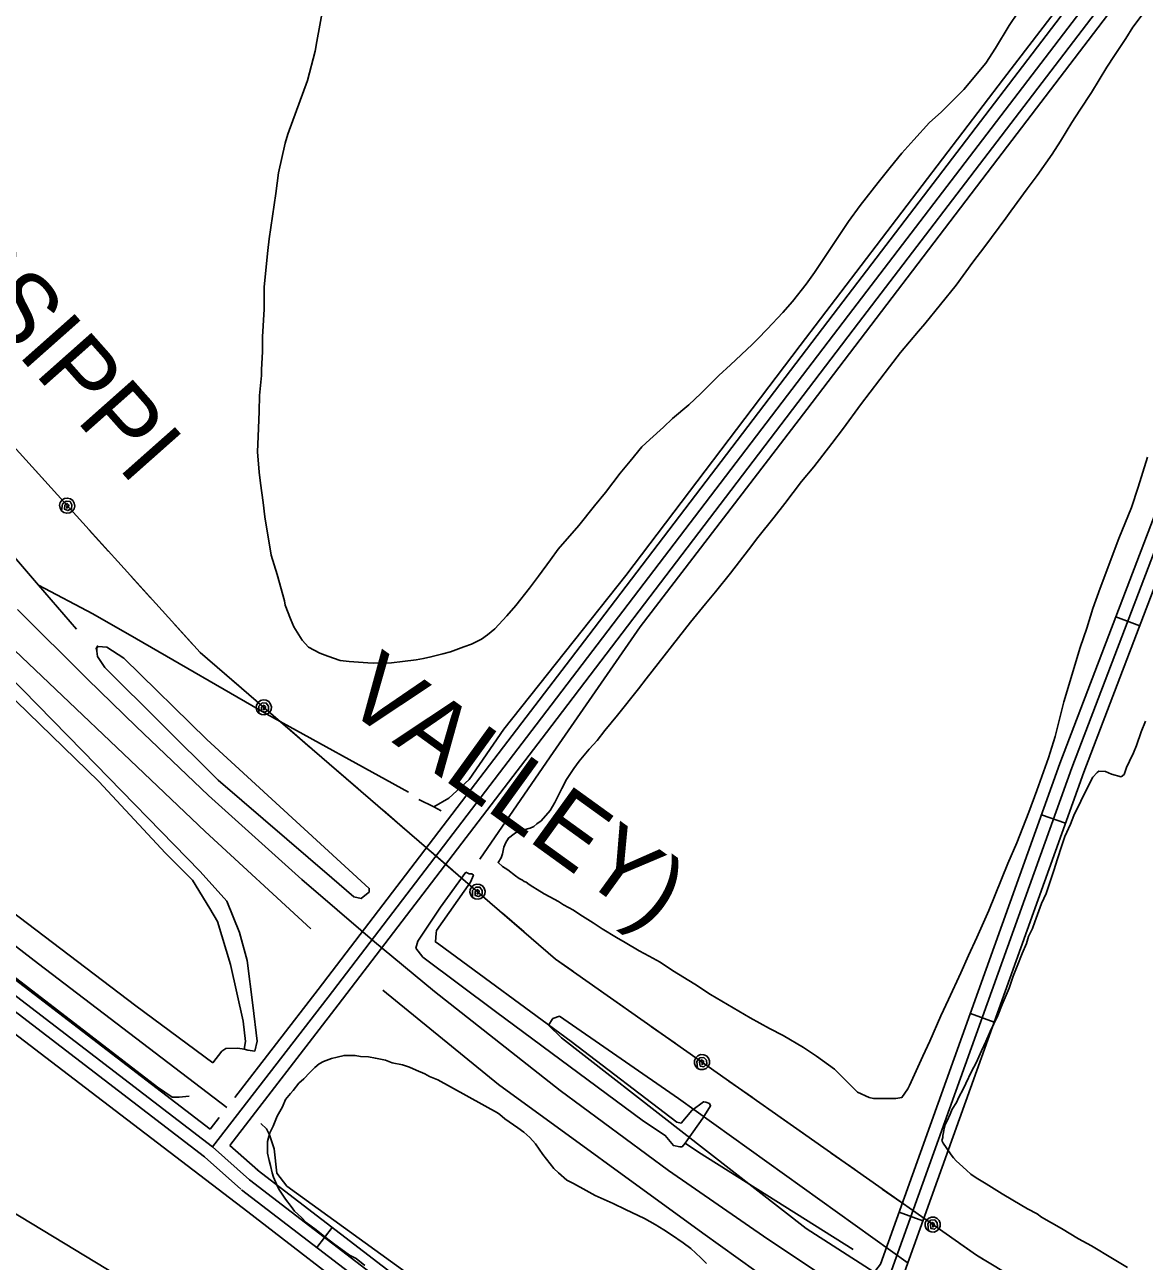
# Model space of a CAD drawing. Extents: x 3324104 to 3361979, y 612876 to 638273.
# Drawn here: x 3357754 to 3359079, y 632341 to 633805 of the extents above; entities that cross this region are included whole.
import ezdxf

# ---------------------------------------------------------------- set-up
doc = ezdxf.new("R2010")
doc.units = 0
for name, color, linetype in [('V-RAIL-IDEN', 7, 'Continuous'), ('V-RAIL-TRAK', 7, 'Continuous'), ('V-ROAD-CNTR', 7, 'Continuous'), ('V-SITE-VEGE', 7, 'Continuous'), ('V-TOPO-SHOR', 7, 'Continuous'), ('V-UTIL-LINE', 7, 'Continuous')]:
    doc.layers.add(name, color=color, linetype=linetype)

msp = doc.modelspace()

# ---------------------------------------------------------------- linework, layer by layer
at = {"layer": 'V-RAIL-TRAK'}
for points in [[(3357745.2, 633112.4), (3357828.1, 633029.8), (3357885.5, 632973.8), (3357971.2, 632891.9), (3358081.8, 632792.5), (3358165.5, 632721)], [(3357120.5, 633083.7), (3357298, 632949.6), (3357421.2, 632854.9), (3357560.3, 632749), (3357832.3, 632540.7), (3358017.7, 632399.1), (3358165.1, 632285.5)], [(3358165.5, 632721), (3358238.8, 632660), (3358387.6, 632542.9), (3358515.6, 632448.2), (3358633.3, 632366.8), (3358756.6, 632284.7)]]:
    msp.add_lwpolyline(points, dxfattribs=at)
at = {"layer": 'V-ROAD-CNTR'}
for p, q in [((3359045.2, 633103.6), (3359073.3, 633092.9)), ((3358957.3, 632869.3), (3358985.5, 632859.2)), ((3358872.9, 632634), (3358901.1, 632623.9)), ((3358788.5, 632398.7), (3358816.7, 632388.5)), ((3358099.4, 632357), (3358117.7, 632380.8))]:
    msp.add_line(p, q, dxfattribs=at)
for points in [[(3358019.6, 632437.2), (3357976, 632476), (3357233.8, 633045.3), (3356292.3, 633766.7), (3355060.3, 634700.7), (3354190.2, 635372.4), (3353533, 635873.8), (3353385.4, 635986.9)], [(3358421.3, 633081.9), (3358716.9, 633469.7), (3359097.7, 633969), (3359388.5, 634346.4), (3359605, 634631.4)], [(3357976, 632476), (3358112.8, 632653.5), (3358359.2, 632975.8), (3358728.8, 633460.6), (3359109.6, 633959.9), (3359400.4, 634337.3), (3359617, 634622.4)], [(3358576.7, 633236.4), (3358740.7, 633451.5), (3359121.5, 633950.8), (3359412.3, 634328.2), (3359628.9, 634613.3)], [(3358546.7, 632056), (3358766.4, 632337.1), (3358979, 632930.1), (3359575.2, 634492.8)], [(3357746, 631347.5), (3357788, 631350.2), (3357846, 631361.4), (3357941.6, 631381.8), (3358027.9, 631409.3), (3358068.9, 631427.5), (3358094.6, 631444.3), (3358116, 631465), (3358153.8, 631504.4), (3358548.7, 632034.3), (3358779.7, 632329.8), (3358993.1, 632924.9), (3359589.2, 634487.5)], [(3358572.8, 632040.7), (3358793, 632322.4), (3359007.2, 632919.7), (3359603.2, 634482.2)], [(3357973.3, 632497), (3357242.9, 633057.2), (3356301.4, 633778.6), (3355809.2, 634151.8)], [(3357996.4, 632477.9), (3358124.7, 632644.3), (3358371.2, 632966.7), (3358576.7, 633236.4)], [(3358009.6, 632426), (3357966.4, 632464.5), (3357224.6, 633033.4), (3357136.6, 633100.9)], [(3358002.3, 632534.7), (3358100.9, 632662.6), (3358347.3, 632984.9), (3358421.3, 633081.9)], [(3357511.3, 632892.6), (3357769.9, 632693), (3357993, 632522.6)], [(3357973.3, 632497), (3357984, 632511)], [(3358029.5, 632448.4), (3357996.4, 632477.9)], [(3358546.7, 632056), (3358204, 632314.5), (3358028.7, 632449.1)], [(3358019.6, 632437.2), (3358195, 632302.6), (3358547, 632036.9)], [(3358528.4, 632032.1), (3358185.9, 632290.6), (3358010.4, 632425.3)]]:
    msp.add_lwpolyline(points, dxfattribs=at)
at = {"layer": 'V-SITE-VEGE'}
for p, q in [((3359074.9, 632967.6), (3359080.2, 632980)), ((3359069.7, 632951.1), (3359074.9, 632967.6)), ((3359061.3, 632932.6), (3359066, 632942.4)), ((3359066, 632942.4), (3359069.7, 632951.1)), ((3359055, 632917.1), (3359057.6, 632925.4)), ((3359057.6, 632925.4), (3359061.3, 632932.6)), ((3359009.4, 632897.8), (3359017.7, 632913.7)), ((3359017.7, 632913.7), (3359022.9, 632919.4)), ((3359022.9, 632919.4), (3359025, 632920.9)), ((3359025, 632920.9), (3359032.8, 632920.4)), ((3359032.8, 632920.4), (3359040, 632917.2)), ((3359040, 632917.2), (3359051.3, 632914)), ((3359051.3, 632914), (3359055, 632917.1)), ((3359003.6, 632885.4), (3359009.4, 632897.8)), ((3358995.2, 632868.4), (3359003.6, 632885.4)), ((3358991.5, 632858.1), (3358995.2, 632868.4)), ((3358984.7, 632843.6), (3358991.5, 632858.1)), ((3358981, 632832.8), (3358984.7, 632843.6)), ((3358975.7, 632815.8), (3358981, 632832.8)), ((3358972.1, 632804.4), (3358975.7, 632815.8)), ((3358962.6, 632776.1), (3358972.1, 632804.4)), ((3358949.4, 632742.5), (3358957.3, 632764.2)), ((3358957.3, 632764.2), (3358962.6, 632776.1)), ((3358941.6, 632725), (3358946.3, 632734.8)), ((3358946.3, 632734.8), (3358949.4, 632742.5)), ((3358939.4, 632716.8), (3358941.6, 632725)), ((3358928.4, 632689.9), (3358934.2, 632704.9)), ((3358934.2, 632704.9), (3358939.4, 632716.8)), ((3358919, 632664.2), (3358923.7, 632678.1)), ((3358923.7, 632678.1), (3358928.4, 632689.9)), ((3358910.6, 632644.6), (3358919, 632664.2)), ((3358896.4, 632612.6), (3358905.3, 632631.7)), ((3358905.3, 632631.7), (3358910.6, 632644.6)), ((3358373.8, 632620.4), (3358378.9, 632628.1)), ((3358389.1, 632605.1), (3358373.8, 632620.4)), ((3358378.9, 632628.1), (3358386.6, 632630.7)), ((3358386.6, 632630.7), (3358527.5, 632533.3)), ((3358678.7, 632379.4), (3358389.1, 632605.1)), ((3358891.1, 632600.7), (3358896.4, 632612.6)), ((3358879.6, 632575.5), (3358885.9, 632589.9)), ((3358885.9, 632589.9), (3358891.1, 632600.7)), ((3358874.4, 632565.2), (3358879.6, 632575.5)), ((3358867.6, 632551.3), (3358874.4, 632565.2)), ((3358859.2, 632534.8), (3358864.4, 632544.6)), ((3358864.4, 632544.6), (3358867.6, 632551.3)), ((3358527.5, 632533.3), (3358799.2, 632338.4)), ((3358856.6, 632528.6), (3358859.2, 632534.8)), ((3358845.6, 632506.9), (3358849.2, 632514.7)), ((3358849.2, 632514.7), (3358851.3, 632520.9)), ((3358851.3, 632520.9), (3358856.6, 632528.6)), ((3358841.4, 632496.1), (3358843, 632502.3)), ((3358843, 632502.3), (3358845.6, 632506.9)), ((3358839.2, 632483.7), (3358840.3, 632487.3)), ((3358840.3, 632489.4), (3358841.3, 632493)), ((3358840.3, 632487.3), (3358840.3, 632489.4)), ((3358841.3, 632493), (3358841.4, 632496.1)), ((3358840.7, 632480.6), (3358839.2, 632483.7)), ((3358844.3, 632475.4), (3358840.7, 632480.6)), ((3358850, 632466.6), (3358844.3, 632475.4)), ((3358853, 632463), (3358850, 632466.6)), ((3358856.1, 632459.8), (3358853, 632463)), ((3358860.2, 632456.2), (3358856.1, 632459.8)), ((3358868.5, 632448.4), (3358860.2, 632456.2)), ((3358873.6, 632443.7), (3358868.5, 632448.4)), ((3358879.8, 632439.5), (3358873.6, 632443.7)), ((3358891.6, 632432.2), (3358879.8, 632439.5)), ((3358910.7, 632420.7), (3358891.6, 632432.2)), ((3358923, 632412.9), (3358910.7, 632420.7)), ((3358940.5, 632402.9), (3358923, 632412.9)), ((3358951.9, 632396.7), (3358940.5, 632402.9)), ((3358957, 632393), (3358951.9, 632396.7)), ((3358980.7, 632379.4), (3358957, 632393)), ((3359234.8, 632023), (3358678.7, 632379.4)), ((3359000.8, 632367.4), (3358980.7, 632379.4)), ((3359016.2, 632359), (3359000.8, 632367.4)), ((3359041, 632343.9), (3359016.2, 632359)), ((3359059, 632333.4), (3359041, 632343.9))]:
    msp.add_line(p, q, dxfattribs=at)
for points in [[(3358440.9, 633250.9), (3358427.9, 633234.9), (3358409.6, 633211.8), (3358385.1, 633183.5), (3358375.8, 633171.1), (3358361.7, 633151.6), (3358351.3, 633137.7), (3358335.1, 633117.1), (3358324.2, 633104.8), (3358310.1, 633089.4), (3358301.3, 633082.2), (3358294.5, 633077.1), (3358282.6, 633071.4), (3358273.3, 633067.9), (3358257.7, 633062.3), (3358248.4, 633059.8), (3358234.4, 633056.2), (3358225.6, 633054.2), (3358216.8, 633052.7), (3358200.8, 633050.8), (3358187.8, 633049.3), (3358166.6, 633048.9), (3358159.9, 633049), (3358137.7, 633050.7), (3358126.9, 633051.8), (3358112.4, 633057), (3358103.1, 633060.7), (3358089.7, 633067.5), (3358082, 633075.8), (3358072.3, 633091.9), (3358068.2, 633101.3), (3358062.1, 633117.3), (3358061.1, 633122.5), (3358052.6, 633153.6), (3358045.5, 633176.4), (3358038, 633221.9), (3358036, 633239), (3358032.6, 633261.7), (3358031.1, 633274.7), (3358029.2, 633299), (3358029.8, 633317.1), (3358031, 633346.5), (3358031.7, 633365.7), (3358033.9, 633389.4), (3358033.9, 633396.1), (3358035.1, 633417.8), (3358035.2, 633434.9), (3358037, 633468), (3358037.2, 633494.3), (3358041.6, 633537.2), (3358043.2, 633551.2), (3358050.8, 633604.9), (3358054, 633629.2), (3358062, 633664.3), (3358065.2, 633675.1), (3358088.3, 633738.5), (3358097.4, 633773.1), (3358099.5, 633784.5), (3358106.5, 633823.2)], [(3358317.7, 632818.4), (3358319.3, 632823.1), (3358320.9, 632830.8), (3358323, 632836.5), (3358326.1, 632841.6), (3358332.9, 632846.8), (3358337, 632849.3), (3358344.3, 632851.3), (3358352, 632853.4), (3358356.2, 632855.4), (3358359.8, 632858.5), (3358365, 632862.1), (3358375.4, 632874.4), (3358381.2, 632883.7), (3358389.5, 632900.2), (3358394.8, 632911), (3358403.7, 632923.9), (3358409.9, 632932.6), (3358421.9, 632947), (3358431.3, 632957.3), (3358440.1, 632969.1), (3358455.2, 632987.1), (3358480.2, 633018.5), (3358489.1, 633030.3), (3358541.8, 633097.2), (3358559.5, 633118.8), (3358571.4, 633133.2), (3358589.2, 633155.3), (3358599.6, 633169.2), (3358610.5, 633183.1), (3358621.5, 633197.5), (3358640.8, 633221.7), (3358653.3, 633237.6), (3358673.1, 633263.8), (3358687.7, 633281.3), (3358709, 633308.6), (3358722.6, 633327.1), (3358742.9, 633354.4), (3358777.4, 633399.7), (3358790.4, 633416.6), (3358811.7, 633441.8), (3358819, 633450.6), (3358856, 633496.3), (3358875.9, 633523.6), (3358889.9, 633542.1), (3358915, 633575.6), (3358920.7, 633583.8), (3358940, 633610.1), (3358952, 633626), (3358969.7, 633651.2), (3358979.6, 633666.7), (3358993.2, 633688.8), (3359002.6, 633703.2), (3359016.2, 633724.3), (3359034.5, 633754.2), (3359043.4, 633768.1), (3359056.9, 633788.2), (3359065.3, 633801.6), (3359077.3, 633818)], [(3358929.4, 633819.5), (3358919, 633803.5), (3358902.8, 633776.8), (3358891.3, 633759.2), (3358865.3, 633727.9), (3358838.2, 633701.2), (3358824.7, 633688.8), (3358806, 633668.3), (3358791.9, 633652.4), (3358777.8, 633635.4), (3358763.8, 633617.9), (3358742.4, 633590.6), (3358728.8, 633571.6), (3358701.7, 633531.4), (3358688.6, 633511.4), (3358678.7, 633497.5), (3358662.6, 633476.9), (3358651.1, 633464), (3358632.4, 633444), (3358621.4, 633432.7), (3358614.7, 633426), (3358589.2, 633401.9), (3358575.2, 633389.1), (3358553.8, 633368), (3358539.8, 633354.6), (3358520.5, 633338.2), (3358509.6, 633328), (3358493.5, 633313.6), (3358484.1, 633304.9), (3358470.1, 633287.9), (3358458.6, 633273.5), (3358440.9, 633250.9)], [(3359082.7, 633292.8), (3359071.6, 633257.2), (3359063.7, 633232.9), (3359048.5, 633196.3), (3359026.4, 633137.5), (3359018, 633113.3), (3359010.6, 633090.1), (3359002.7, 633067.4), (3358983.7, 633002.9), (3358973.1, 632962.1), (3358965.2, 632936.8), (3358951.5, 632898.1), (3358942, 632872.3), (3358927.8, 632836.2), (3358917.3, 632811.5), (3358894.7, 632755.8), (3358880.6, 632723.8), (3358870.6, 632702.7), (3358861.7, 632682.1), (3358847, 632650.7), (3358838.1, 632631.1), (3358825, 632601.2), (3358816.6, 632583.6), (3358800.9, 632548.6), (3358798.8, 632545), (3358792, 632534.7), (3358784.7, 632533.2), (3358758.4, 632533.4), (3358753.2, 632534.4), (3358739.3, 632540.7), (3358712.1, 632568.3), (3358691, 632583.4), (3358675.5, 632593.8), (3358651.3, 632608), (3358635.3, 632616.3), (3358612.2, 632628.9), (3358565.3, 632656.6), (3358546.8, 632668.6), (3358520.5, 632684.8), (3358505.6, 632694.7), (3358492.7, 632702), (3358480.9, 632708.3), (3358464.4, 632718.2), (3358454.1, 632724), (3358437.1, 632734.4), (3358426.3, 632741.2), (3358410.8, 632751.2), (3358403.1, 632756.4), (3358391.2, 632762.6), (3358385.6, 632766.8), (3358375.3, 632772.1), (3358368.6, 632775.7), (3358360.3, 632780.9), (3358355.2, 632784.1), (3358350.6, 632786.7), (3358347, 632789.3), (3358344.9, 632790.3), (3358342.8, 632791.9), (3358338.7, 632794), (3358334.6, 632797.1), (3358325.3, 632803.9), (3358319.2, 632808.1), (3358314, 632812.8), (3358317.7, 632818.4)], [(3358156.4, 632335.6), (3358146.1, 632343.9), (3358137.9, 632348.1), (3358119.3, 632361.7), (3358107, 632371.1), (3358098.8, 632377.8), (3358086.9, 632386.7), (3358081.3, 632392.4), (3358073.1, 632400.2), (3358069, 632405.4), (3358062.3, 632414.3), (3358054.6, 632426.2), (3358051.6, 632431.9), (3358048, 632440.2), (3358046.5, 632445.4), (3358044.5, 632454.2), (3358042.9, 632459.9), (3358040.9, 632468.7), (3358041, 632482.6), (3358042.6, 632488.3), (3358043.7, 632492.9), (3358047.9, 632500.7), (3358052.6, 632512.5), (3358058.9, 632523.4), (3358062.5, 632532.1), (3358068.3, 632539.3), (3358071.4, 632542.9), (3358078.2, 632551.7), (3358083.9, 632556.8), (3358091.2, 632564), (3358096.9, 632570.2), (3358102.1, 632574.3), (3358107.3, 632577.3), (3358116.6, 632580.9), (3358123.3, 632582.4), (3358131.6, 632584.4), (3358144.6, 632584.3), (3358151.3, 632583.2), (3358160.6, 632582.7), (3358168.8, 632581.1), (3358180.7, 632578.9), (3358188.4, 632575.8), (3358200.8, 632573.1), (3358209.1, 632570.5), (3358216.8, 632566.8), (3358227.1, 632562.6), (3358232.8, 632559.5), (3358242.6, 632555.3)], [(3358242.6, 632555.3), (3358313.2, 632516.6), (3358316.2, 632514.5), (3358321.9, 632509.3), (3358337.3, 632498.8), (3358344.5, 632493.6), (3358351.7, 632487.4), (3358358.4, 632479.6), (3358367.1, 632467.1), (3358379.9, 632450.5), (3358385.6, 632445.3), (3358395.4, 632436.9), (3358403.1, 632432.8), (3358418, 632424.4), (3358428.9, 632418.6), (3358450, 632409.2), (3358464.9, 632401.9), (3358487.1, 632391.4), (3358500, 632384.1), (3358510.3, 632377.8), (3358519, 632372), (3358532.9, 632362.6), (3358542.2, 632355.9), (3358554, 632344.9), (3358560.7, 632338.2)]]:
    msp.add_lwpolyline(points, dxfattribs=at)
at = {"layer": 'V-TOPO-SHOR'}
for p, q in [((3358275.7, 632801.4), (3358245.6, 632759.9)), ((3358026, 632589.4), (3358028.8, 632601.3))]:
    msp.add_line(p, q, dxfattribs=at)
for points in [[(3358238, 632878.5), (3358255.5, 632888.8), (3358279.9, 632910.9), (3358320.7, 632970.5), (3358465.2, 633152.6), (3358671.5, 633424.7), (3358912.2, 633740.4), (3359114.3, 634004.2), (3359149.4, 634058.7)], [(3358292.2, 632816.7), (3358375.4, 632937.8), (3358482.2, 633091.6), (3358679.3, 633349.2), (3358905.3, 633645.6), (3359171.2, 633994.6), (3359208.3, 634035)], [(3357948.4, 632536.3), (3357936.6, 632535), (3357928.2, 632535.1), (3357910.9, 632547), (3357679, 632725.2), (3357378.5, 632958.1), (3357046.1, 633210.1), (3356681.9, 633490)], [(3356825.7, 633450.1), (3356887.3, 633402.4), (3356979.4, 633328.8), (3357110.2, 633231.2), (3357298.6, 633088.8), (3357494.6, 632944.2), (3357727.2, 632763.2), (3357885.1, 632643.2), (3357976.5, 632575.8)], [(3357536.4, 633386.4), (3357541.2, 633391.2), (3357541.3, 633391.3), (3357544.7, 633389.9), (3357573.1, 633366), (3357605.5, 633324.1), (3357710.6, 633210), (3357770, 633141), (3357814.9, 633088.9)], [(3358092.3, 632734.4), (3357967.1, 632849.3), (3357701.5, 633102.2), (3357488.8, 633340.8), (3357504.1, 633344.9)], [(3357556.1, 633216.6), (3357822.2, 632944.9), (3357961.2, 632802.1), (3357992.9, 632767.1), (3358008, 632730.1), (3358016.9, 632696.7), (3358023.5, 632643.7), (3358028.8, 632601.3)], [(3357770, 633141), (3357834.5, 633107.2), (3357885.8, 633077.6), (3358040.4, 632988.3), (3358207.8, 632895.9)], [(3357839.1, 633063), (3357838.4, 633066.5), (3357840.5, 633068.6), (3357850.9, 633067.8), (3357871, 633054.5), (3357969.2, 632958.5), (3358161.5, 632782), (3358161.5, 632777.8), (3358158.3, 632775.1), (3358151.7, 632770.2), (3358143.4, 632772.3), (3358117.1, 632794.8), (3357982.8, 632910.4), (3357848.7, 633043.5), (3357839.7, 633056.8), (3357839.1, 633063), (3357839.1, 633067.9), (3357840.5, 633069.3)], [(3358013.4, 632591.6), (3358014.8, 632600.7), (3358012.2, 632625), (3357997.3, 632691.9), (3357981.7, 632742.8), (3357972.7, 632758.2), (3357952.1, 632791.7), (3357920.3, 632823.9), (3357841.5, 632908.6), (3357715.6, 633030.5)], [(3358220.3, 632887.5), (3358238, 632878.5), (3358246.6, 632874.1)], [(3358275.7, 632801.4), (3358279.9, 632799.3), (3358282.7, 632799.3), (3358284.8, 632797.9), (3358281.2, 632789.5), (3358241.2, 632732.1), (3358240.5, 632729.3), (3358239.7, 632718.8), (3358243.9, 632716), (3358400.4, 632600.9), (3358525.7, 632505.5), (3358530.6, 632504.1), (3358543.2, 632519.3), (3358557.2, 632529.6), (3358560, 632528.9), (3358564.1, 632527.5), (3358565.5, 632524.7), (3358556.4, 632510.2), (3358538.1, 632484.5), (3358535.2, 632480.7), (3358531.8, 632476.2), (3358529, 632476.2), (3358521.4, 632477.7), (3358511.7, 632489.6), (3358486.1, 632506.4), (3358310.9, 632636.3), (3358225, 632700.8), (3358216.7, 632711.3), (3358218.9, 632719.7), (3358245.6, 632759.9)], [(3357928, 632284.6), (3357697.2, 632424.5), (3357497.6, 632543.4), (3357290.3, 632669.2), (3357215.5, 632714.3)], [(3358681.6, 632283.9), (3358556.2, 632373.8), (3358314.5, 632550), (3358177.4, 632661.5)], [(3358026, 632589.4), (3358017.6, 632590.8), (3358013.4, 632591.6), (3358005.8, 632593), (3357991.9, 632592.4), (3357987, 632589.6), (3357976.5, 632575.8)], [(3358296, 632266.9), (3358205.2, 632327.3), (3358063.9, 632429.8), (3358052.2, 632445.2), (3358048.9, 632473.7), (3358043.4, 632490.5), (3358040, 632497.5), (3358033.1, 632503.8)], [(3358734.2, 632354.6), (3358551.2, 632469.8), (3358535.2, 632480.7)]]:
    msp.add_lwpolyline(points, dxfattribs=at)
at = {"layer": 'V-UTIL-LINE'}
for points in [[(3359778.1, 631804.5), (3358880.1, 632347.8), (3358382, 632698.4), (3357961.3, 633061.4), (3357548.2, 633517.7), (3357255.4, 633931.7), (3356960.8, 634342.1), (3356736.1, 634811.3), (3356526.7, 635349.8), (3356308.1, 635878.7), (3356075.3, 636434.9), (3356085, 636489.4)], [(3357777.8, 633264.1), (3357755, 633289.3)], [(3357804, 633235.2), (3357803.3, 633232.4), (3357805.5, 633233.3), (3357806, 633235.9), (3357803.8, 633237.9), (3357801.2, 633235.7), (3357800.9, 633231), (3357804.8, 633229.4), (3357809.1, 633231.6), (3357809.6, 633236.1), (3357807.4, 633240), (3357802.6, 633240.7), (3357798.3, 633237.2), (3357797.3, 633229.1), (3357800.1, 633227.1), (3357803.5, 633226.2), (3357807, 633226.7), (3357810, 633228.5), (3357812.1, 633231.3), (3357813, 633234.7), (3357812.4, 633238.2), (3357810.6, 633241.2), (3357807.8, 633243.3), (3357804.4, 633244.2), (3357800.9, 633243.7), (3357797.9, 633241.9), (3357795.8, 633239), (3357795, 633235.6), (3357795.5, 633232.2), (3357797.3, 633229.1)], [(3357853, 633181.1), (3357830.1, 633206.3)], [(3357902.6, 633126.2), (3357879.8, 633151.4)], [(3357952.3, 633071.4), (3357929.5, 633096.6)], [(3358007.2, 633021.8), (3357981.4, 633044)], [(3358036.7, 632996.4), (3358036.4, 632993.5), (3358038.4, 632994.6), (3358038.6, 632997.4), (3358036.2, 632999), (3358033.9, 632996.5), (3358034.1, 632991.9), (3358038.2, 632990.7), (3358042.3, 632993.4), (3358042.1, 632998), (3358039.5, 633001.5), (3358034.7, 633001.6), (3358030.8, 632997.7), (3358030.8, 632989.5), (3358033.9, 632987.8), (3358037.3, 632987.4), (3358040.7, 632988.3), (3358043.5, 632990.5), (3358045.2, 632993.5), (3358045.7, 632997), (3358044.7, 633000.4), (3358042.6, 633003.2), (3358039.5, 633004.9), (3358036, 633005.3), (3358032.6, 633004.4), (3358029.9, 633002.2), (3358028.1, 632999.2), (3358027.7, 632995.7), (3358028.6, 632992.3), (3358030.8, 632989.5)], [(3358092, 632948.7), (3358066.2, 632970.9)], [(3358148, 632900.3), (3358122.2, 632922.5)], [(3358204, 632852), (3358178.3, 632874.2)], [(3358260, 632803.6), (3358234.3, 632825.9)], [(3358289.6, 632778.2), (3358289.3, 632775.3), (3358291.3, 632776.4), (3358291.5, 632779.2), (3358289.1, 632780.8), (3358286.8, 632778.4), (3358287, 632773.7), (3358291.1, 632772.5), (3358295.1, 632775.2), (3358295, 632779.8), (3358292.4, 632783.4), (3358287.5, 632783.5), (3358283.7, 632779.5), (3358283.7, 632771.3), (3358286.7, 632769.6), (3358290.2, 632769.2), (3358293.6, 632770.1), (3358296.4, 632772.3), (3358298.1, 632775.3), (3358298.5, 632778.8), (3358297.6, 632782.2), (3358295.4, 632785), (3358292.4, 632786.7), (3358288.9, 632787.1), (3358285.5, 632786.2), (3358282.8, 632784), (3358281, 632781), (3358280.6, 632777.5), (3358281.5, 632774.1), (3358283.7, 632771.3)], [(3358344.8, 632730.5), (3358319.1, 632752.7)], [(3358402.4, 632684.1), (3358382, 632698.4), (3358375.1, 632704.3)], [(3358462.9, 632641.5), (3358435.1, 632661)], [(3358523.4, 632598.9), (3358495.6, 632618.4)], [(3358555.3, 632576.4), (3358555.3, 632573.5), (3358557.2, 632574.9), (3358557.1, 632577.6), (3358554.6, 632579), (3358552.5, 632576.3), (3358553.2, 632571.7), (3358557.4, 632570.9), (3358561.1, 632574), (3358560.6, 632578.6), (3358557.6, 632581.9), (3358552.7, 632581.5), (3358549.3, 632577.2), (3358550.1, 632569.1), (3358553.3, 632567.6), (3358556.8, 632567.6), (3358560.1, 632568.8), (3358562.6, 632571.2), (3358564.1, 632574.5), (3358564.2, 632578), (3358562.9, 632581.2), (3358560.5, 632583.8), (3358557.3, 632585.2), (3358553.7, 632585.3), (3358550.5, 632584), (3358547.9, 632581.6), (3358546.5, 632578.4), (3358546.4, 632574.9), (3358547.7, 632571.6), (3358550.1, 632569.1)], [(3358615, 632534.4), (3358587.2, 632554)], [(3358675.5, 632491.8), (3358647.7, 632511.4)], [(3358736, 632449.2), (3358708.2, 632468.8)], [(3358796.5, 632406.6), (3358768.7, 632426.2)], [(3358828.4, 632384.2), (3358828.4, 632381.3), (3358830.3, 632382.6), (3358830.2, 632385.3), (3358827.7, 632386.8), (3358825.6, 632384.1), (3358826.3, 632379.4), (3358830.5, 632378.7), (3358834.2, 632381.7), (3358833.7, 632386.3), (3358830.7, 632389.6), (3358825.9, 632389.2), (3358822.4, 632384.9), (3358823.2, 632376.8), (3358826.4, 632375.4), (3358829.9, 632375.3), (3358833.2, 632376.6), (3358835.8, 632379), (3358837.2, 632382.2), (3358837.3, 632385.7), (3358836, 632389), (3358833.6, 632391.5), (3358830.4, 632392.9), (3358826.9, 632393), (3358823.6, 632391.8), (3358821, 632389.3), (3358819.6, 632386.1), (3358819.5, 632382.6), (3358820.8, 632379.3), (3358823.2, 632376.8)], [(3358888.5, 632342.7), (3358880.1, 632347.8), (3358860.3, 632361.7)]]:
    msp.add_lwpolyline(points, dxfattribs=at)

# ---------------------------------------------------------------- texts
at = {"layer": 'V-RAIL-IDEN'}
for s, rotation, p in [('MISSISSIPPI', 311.5765, (3357445.1, 633751.4)), ('VALLEY)', 324.1489, (3358127.5, 632998.9))]:
    msp.add_text(s, height=83, rotation=rotation, dxfattribs=at).set_placement(p)

doc.saveas('drawing.dxf')
